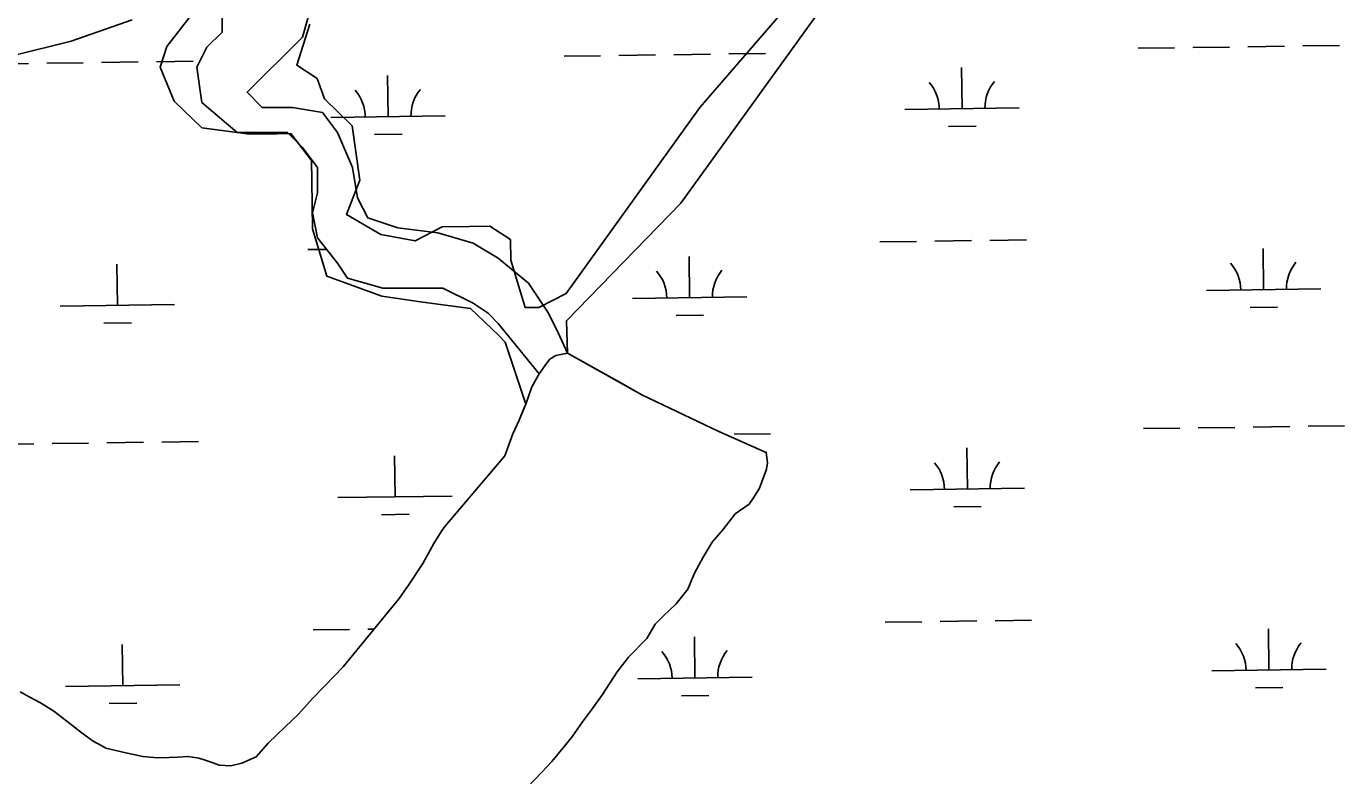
# Model space of a CAD drawing. Extents: x 3767014 to 3805179, y 361544 to 387384.
# Drawn here: x 3775749 to 3776902, y 376490 to 377145 of the extents above; entities that cross this region are included whole.
import ezdxf

# ---------------------------------------------------------------- set-up
doc = ezdxf.new("R2010")
doc.units = 0
doc.layers.add('V-TOPO-SHOR', color=7, linetype='Continuous')
doc.layers.add('V-WETL-SWMP', color=7, linetype='Continuous')

msp = doc.modelspace()

# ---------------------------------------------------------------- linework, layer by layer
at = {"layer": 'V-TOPO-SHOR'}
for points in [[(3776526.186, 377291.527), (3776338.263, 377074.105), (3776221.183, 376911.371), (3776197.486, 376899.107), (3776185.554, 376898.942), (3776173.042, 376940.537), (3776172.794, 376958.434), (3776154.731, 376970.117), (3776136.833, 376969.869), (3776112.97, 376969.537), (3776089.272, 376957.274), (3776059.36, 376962.825), (3776029.282, 376980.309), (3776040.8, 377010.303), (3776034.171, 377057.947), (3776009.976, 377081.479), (3776003.762, 377099.294), (3775985.698, 377110.977), (3775997.133, 377146.938)], [(3776222.504, 376859.241), (3776221.515, 376887.507), (3776321.525, 376990.335), (3776456.17, 377177.182)], [(3775513.817, 377146.191), (3775519.949, 377134.342), (3775568.007, 377111.142), (3775615.817, 377105.839), (3775687.407, 377106.833), (3775788.494, 377132.105), (3775841.938, 377150.749)], [(3775895.548, 377157.46), (3775872.099, 377127.3), (3775866.382, 377109.319), (3775878.728, 377079.656), (3775902.923, 377056.124), (3775944.766, 377050.738), (3775968.63, 377051.07), (3775980.561, 377051.236), (3775998.79, 377027.621), (3775999.039, 377009.723), (3775999.619, 376967.963), (3776012.131, 376926.367), (3776060.106, 376909.133), (3776095.984, 376903.664), (3776137.828, 376898.279), (3776162.022, 376874.747), (3776168.071, 376868.864), (3776185.987, 376814.558)], [(3776115.126, 376707.448), (3776167.755, 376769.361), (3776174.725, 376788.731), (3776180.088, 376800.568), (3776185.987, 376814.558), (3776191.346, 376829.623), (3776197.787, 376840.926), (3776204.23, 376850.077), (3776206.915, 376853.845), (3776212.289, 376857.079), (3776222.504, 376859.241), (3776287.625, 376822.748), (3776354.891, 376790.562), (3776396.324, 376772.326), (3776397.412, 376763.184), (3776396.343, 376757.806), (3776390.447, 376741.125), (3776385.079, 376732.513), (3776381.321, 376727.131), (3776368.961, 376718.511), (3776358.221, 376704.515), (3776349.093, 376693.747), (3776341.041, 376680.83), (3776333.529, 376666.838), (3776327.628, 376652.848), (3776317.427, 376639.927), (3776306.145, 376629.157), (3776299.161, 376622.157), (3776291.928, 376609.451)], [(3775917.905, 376498.748), (3775928.051, 376498.226), (3775937.845, 376500.44), (3775950.415, 376506.133), (3775960.727, 376518.106), (3775968.243, 376525.428), (3775975.753, 376532.358), (3775987.226, 376543.534), (3775999.51, 376557.043), (3776010.201, 376568.229), (3776026.431, 376584.807), (3776075.249, 376644.701), (3776084.004, 376657.085), (3776095.959, 376675.284), (3776105.56, 376692.733), (3776112.34, 376703.579), (3776115.126, 376707.448)], [(3776291.928, 376609.451), (3776275.703, 376593.259), (3776265.773, 376580.502), (3776253.018, 376560.751), (3776243.468, 376547.208), (3776235.519, 376536.767), (3776226.361, 376523.22), (3776218.423, 376513.559), (3776208.898, 376501.968), (3776200.185, 376492.709), (3776187.516, 376479.597)], [(3775743.969, 376563.021), (3775751.948, 376558.558), (3775761.872, 376553.319), (3775773.356, 376545.942), (3775784.646, 376537.204), (3775798.274, 376526.72), (3775807.811, 376519.73), (3775815.206, 376515.847), (3775818.903, 376513.713)], [(3775818.903, 376513.713), (3775836.424, 376509.578), (3775851.22, 376506.26), (3775864.096, 376505.31), (3775874.254, 376505.568), (3775881.678, 376505.863), (3775890.278, 376506.531), (3775894.562, 376505.693), (3775900.02, 376504.841), (3775904.69, 376503.608), (3775910.911, 376501.574), (3775917.905, 376498.748)]]:
    msp.add_lwpolyline(points, dxfattribs=at)
at = {"layer": 'V-WETL-SWMP'}
for p, q in [((3776721.351, 377125.797), (3776753.348, 377126.241)), ((3776769.346, 377126.464), (3776801.343, 377126.908)), ((3776817.342, 377127.13), (3776849.338, 377127.575)), ((3776865.337, 377127.797), (3776897.334, 377128.241)), ((3776219.491, 377118.825), (3776251.488, 377119.27)), ((3776267.487, 377119.492), (3776299.484, 377119.937)), ((3776315.482, 377120.159), (3776347.479, 377120.603)), ((3776363.477, 377120.826), (3776395.474, 377121.27)), ((3775719.168, 377112.033), (3775751.16, 377112.477)), ((3775767.156, 377112.7), (3775799.149, 377113.144)), ((3775815.145, 377113.366), (3775847.138, 377113.811)), ((3775863.134, 377114.033), (3775895.127, 377114.477)), ((3776567.479, 377072.912), (3776566.979, 377108.909)), ((3776065.619, 377065.941), (3776065.119, 377101.938)), ((3776517.483, 377072.218), (3776617.474, 377073.607)), ((3776015.624, 377065.247), (3776115.614, 377066.636)), ((3776555.694, 377057.316), (3776579.692, 377057.65)), ((3776053.835, 377050.345), (3776077.832, 377050.678)), ((3776495.681, 376956.472), (3776527.678, 376956.916)), ((3776543.676, 376957.139), (3776575.673, 376957.583)), ((3776591.672, 376957.805), (3776623.669, 376958.25)), ((3775995.34, 376949.684), (3776011.724, 376949.911)), ((3776329.278, 376907.726), (3776328.778, 376943.722)), ((3776831.138, 376914.697), (3776830.638, 376950.694)), ((3775828.965, 376900.939), (3775828.46, 376936.935)), ((3776279.283, 376907.031), (3776379.273, 376908.42)), ((3776781.142, 376914.003), (3776881.133, 376915.392)), ((3775778.976, 376900.245), (3775878.953, 376901.633)), ((3776819.353, 376899.101), (3776843.351, 376899.435)), ((3775817.183, 376885.343), (3775841.178, 376885.677)), ((3776317.494, 376892.13), (3776341.491, 376892.463)), ((3776725.972, 376793.154), (3776757.969, 376793.598)), ((3776773.967, 376793.821), (3776805.964, 376794.265)), ((3776821.962, 376794.487), (3776853.959, 376794.932)), ((3776869.958, 376795.154), (3776901.955, 376795.599)), ((3775771.816, 376780.066), (3775803.808, 376780.51)), ((3775819.805, 376780.732), (3775851.797, 376781.177)), ((3775867.794, 376781.399), (3775899.786, 376781.843)), ((3776368.098, 376788.183), (3776400.095, 376788.627)), ((3775723.827, 376779.399), (3775755.82, 376779.843)), ((3776071.773, 376733.487), (3776071.269, 376769.482)), ((3776572.099, 376740.27), (3776571.599, 376776.266)), ((3776522.104, 376739.575), (3776622.095, 376740.964)), ((3776021.785, 376732.792), (3776121.762, 376734.181)), ((3776560.315, 376724.673), (3776584.313, 376725.007)), ((3776059.992, 376717.891), (3776083.987, 376718.224)), ((3776500.302, 376623.829), (3776532.299, 376624.274)), ((3776548.297, 376624.496), (3776580.294, 376624.94)), ((3776596.293, 376625.162), (3776628.289, 376625.607)), ((3775999.999, 376617.05), (3776031.992, 376617.494)), ((3776047.988, 376617.716), (3776053.269, 376617.79)), ((3776333.899, 376575.083), (3776333.399, 376611.08)), ((3776835.758, 376582.054), (3776835.258, 376618.051)), ((3775833.624, 376568.305), (3775833.12, 376604.301)), ((3776283.904, 376574.389), (3776383.894, 376575.778)), ((3776785.763, 376581.36), (3776885.754, 376582.749)), ((3775783.636, 376567.611), (3775883.612, 376568.999)), ((3776823.974, 376566.458), (3776847.972, 376566.792)), ((3775821.843, 376552.709), (3775845.837, 376553.043)), ((3776322.114, 376559.487), (3776346.112, 376559.82))]:
    msp.add_line(p, q, dxfattribs=at)
for points in [[(3776214.617, 376876.41), (3776205.836, 376893.982), (3776188.275, 376920.34), (3776161.933, 376942.304), (3776139.981, 376955.483), (3776109.249, 376964.269), (3776074.126, 376968.662), (3776047.784, 376977.448), (3776039.003, 376995.02), (3776034.613, 377021.378), (3776021.442, 377052.129), (3776008.271, 377069.701), (3775981.928, 377074.094), (3775955.586, 377074.094), (3775942.415, 377087.273), (3775990.709, 377135.596), (3775999.49, 377166.347)], [(3775920.464, 377157.561), (3775920.464, 377139.989), (3775907.293, 377126.81), (3775898.512, 377109.238), (3775902.902, 377078.487), (3775933.635, 377052.129), (3775977.538, 377052.129), (3775990.709, 377038.95), (3776003.88, 377021.378), (3776003.88, 376999.413), (3775999.49, 376981.841), (3776003.88, 376959.876), (3776021.442, 376937.911), (3776030.222, 376924.733), (3776060.955, 376915.947), (3776113.639, 376915.947), (3776139.981, 376902.768), (3776153.152, 376893.982), (3776161.933, 376885.196), (3776197.787, 376840.926), (3776191.347, 376829.624), (3776185.987, 376814.559), (3776185.263, 376812.842), (3776180.088, 376800.568), (3776174.724, 376788.73), (3776167.756, 376769.36), (3776115.125, 376707.447), (3776112.341, 376703.578), (3776105.56, 376692.732), (3776095.958, 376675.284), (3776084.004, 376657.085), (3776075.25, 376644.702), (3776026.43, 376584.808), (3776010.2, 376568.228), (3775999.509, 376557.042), (3775987.226, 376543.534), (3775975.754, 376532.359), (3775968.243, 376525.427), (3775960.727, 376518.105), (3775950.416, 376506.134), (3775937.844, 376500.44), (3775928.052, 376498.225), (3775917.905, 376498.749), (3775910.912, 376501.574), (3775904.69, 376503.608), (3775900.02, 376504.841), (3775894.563, 376505.694), (3775890.278, 376506.531), (3775881.678, 376505.862), (3775874.254, 376505.569), (3775864.096, 376505.311), (3775851.221, 376506.261), (3775836.424, 376509.579), (3775818.904, 376513.714), (3775815.206, 376515.848), (3775807.811, 376519.729), (3775798.273, 376526.719), (3775784.646, 376537.204), (3775773.356, 376545.942), (3775761.872, 376553.319), (3775751.947, 376558.558), (3775743.968, 376563.021)], [(3776187.516, 376479.597), (3776200.185, 376492.709), (3776208.898, 376501.968), (3776218.422, 376513.559), (3776226.36, 376523.219), (3776235.519, 376536.768), (3776243.467, 376547.208), (3776253.017, 376560.752), (3776265.773, 376580.502), (3776275.703, 376593.26), (3776291.928, 376609.45), (3776299.162, 376622.157), (3776306.145, 376629.157), (3776317.427, 376639.927), (3776327.629, 376652.847), (3776333.528, 376666.837), (3776341.041, 376680.83), (3776349.093, 376693.747), (3776358.222, 376704.515), (3776368.962, 376718.511), (3776381.321, 376727.131), (3776385.079, 376732.514), (3776390.447, 376741.125), (3776396.343, 376757.805), (3776397.412, 376763.184), (3776396.325, 376772.326), (3776354.891, 376790.562), (3776287.625, 376822.749), (3776266.44, 376834.621), (3776222.505, 376859.242), (3776214.617, 376876.41)]]:
    msp.add_lwpolyline(points, dxfattribs=at)
for centre, start, end in [((3776512.234, 377072.62), 0.024037, 41.567695), ((3776622.71, 377074.155), 140.024034, 181.567693), ((3776010.375, 377065.648), 0.024037, 41.567695), ((3776120.85, 377067.183), 140.024034, 181.567693), ((3776274.034, 376907.433), 0.024037, 41.567695), ((3776384.509, 376908.968), 140.024034, 181.567693), ((3776775.893, 376914.405), 0.024037, 41.567695), ((3776886.369, 376915.939), 140.024034, 181.567693), ((3776516.855, 376739.977), 0.024037, 41.567695), ((3776627.33, 376741.512), 140.024034, 181.567693), ((3776278.655, 376574.79), 0.024037, 41.567695), ((3776389.13, 376576.325), 140.024034, 181.567693), ((3776780.514, 376581.762), 0.024037, 41.567695), ((3776890.989, 376583.297), 140.024034, 181.567693)]:
    msp.add_arc(centre, 35.246, start, end, dxfattribs=at)

doc.saveas('drawing.dxf')
